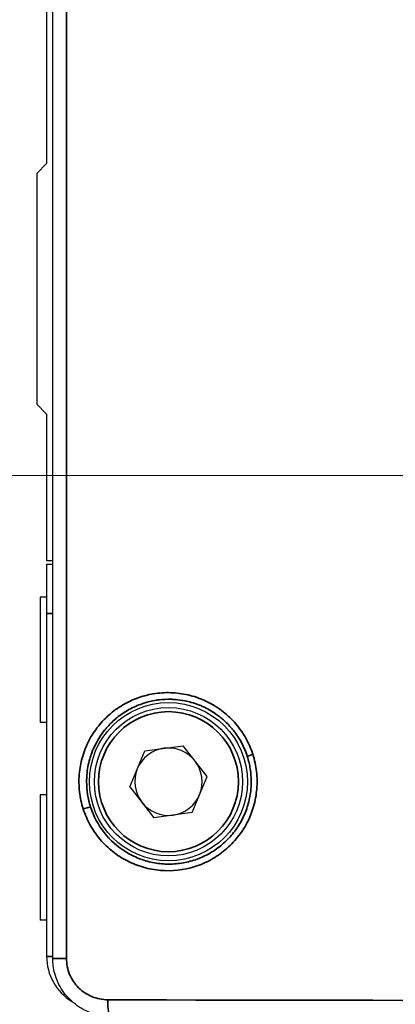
# Model space of a CAD drawing. Header units: millimetres. Extents: x 399 to 6233, y -1870 to 1602.
# Tile 367 of 656: x 4389 to 4401, y 581 to 611. Entities that reach past the tile are written whole.
import ezdxf

# ---------------------------------------------------------------- set-up
doc = ezdxf.new("R2010")
doc.units = ezdxf.units.MM
for name, color, linetype, lineweight in [('AM_5', 3, 'Continuous', 25), ('可見 (ISO)', 7, 'Continuous', 25), ('窄部可見 (ISO)', 7, 'Continuous', 35)]:
    doc.layers.add(name, color=color, linetype=linetype, lineweight=lineweight)
doc.styles.add('尺寸標註', font='romans.shx', dxfattribs={"bigfont": 'CHINESET.SHX'})
doc.dimstyles.new('複本 CNS2-1$0', dxfattribs={"dimtxt": 2.5, "dimasz": 2, "dimexe": 1, "dimexo": 1, "dimgap": 1, "dimtad": 1, "dimtoh": 1, "dimdsep": 46, "dimtxsty": '尺寸標註', "dimcen": 0, "dimclrd": 2, "dimclre": 2, "dimclrt": 3, "dimadec": 0, "dimazin": 2, "dimtp": 0.1, "dimtm": 0.1, "dimtfac": 0.71, "dimtmove": 0, "dimatfit": 0, "dimfxl": 0, "dimlwd": 13, "dimlwe": 13, "dimarcsym": 0})

# ---------------------------------------------------------------- blocks, each defined once
blk = doc.blocks.new('*D166')
at = {"layer": 'AM_5', "color": 2, "lineweight": 13}
for p, q in [((4368.185, 630.078), (4368.185, 632.078)), ((4370.769, 628.078), (4367.185, 628.078)), ((4368.185, 628.078), (4368.185, 596.718)), ((4401.311, 596.718), (4367.185, 596.718)), ((4368.185, 594.718), (4368.185, 588.128)), ((4368.185, 588.128), (4337.661, 588.128))]:
    blk.add_line(p, q, dxfattribs=at)
at = {"layer": 'AM_5', "color": 2, "lineweight": -2}
for points in [[(4367.852, 630.078), (4368.518, 630.078), (4368.185, 628.078)], [(4367.852, 594.718), (4368.518, 594.718), (4368.185, 596.718)]]:
    blk.add_solid(points, dxfattribs=at)
at = {"layer": 'Defpoints', "color": 0, "lineweight": -2}
for p in [(4371.769, 628.078), (4368.185, 596.718), (4402.311, 596.718)]:
    blk.add_point(p, dxfattribs=at)
at = {"layer": 'AM_5', "color": 3, "insert": (4352.423, 593.116), "char_height": 2.5, "attachment_point": 5, "style": '尺寸標註'}
blk.add_mtext('WM\\P(空間保持至少100以上)', dxfattribs=at)

msp = doc.modelspace()

# ---------------------------------------------------------------- linework, layer by layer
at = {"layer": '可見 (ISO)'}
for p, q in [((4390.116, 582.065), (4390.116, 639.641)), ((4389.929, 632.506), (4389.929, 606.178)), ((4389.929, 606.178), (4389.629, 605.878)), ((4389.629, 605.878), (4389.629, 598.878)), ((4389.629, 598.878), (4389.929, 598.578)), ((4389.929, 598.578), (4389.929, 594.128)), ((4390.116, 594.128), (4389.929, 594.128)), ((4389.929, 594.028), (4389.929, 592.528)), ((4389.929, 594.028), (4390.116, 594.028)), ((4389.729, 593.028), (4389.729, 589.228)), ((4389.929, 593.028), (4389.729, 593.028)), ((4389.929, 592.528), (4389.929, 582.128)), ((4389.929, 589.228), (4389.729, 589.228)), ((4391.629, 588.911), (4391.629, 588.911)), ((4391.5, 588.717), (4391.5, 588.717)), ((4392.906, 588.362), (4394.076, 588.521)), ((4394.799, 587.588), (4394.076, 588.521)), ((4392.46, 587.269), (4392.906, 588.362)), ((4394.353, 586.495), (4394.799, 587.588)), ((4392.46, 587.269), (4393.183, 586.336)), ((4389.729, 587.028), (4389.729, 583.228)), ((4389.929, 587.028), (4389.729, 587.028)), ((4394.353, 586.495), (4393.183, 586.336)), ((4389.929, 583.228), (4389.729, 583.228))]:
    msp.add_line(p, q, dxfattribs=at)
for radius in [2.4, 2.25]:
    msp.add_circle((4393.629, 587.428), radius, dxfattribs=at)
for centre, radius, start, end in [((4393.629, 591.628), 2.25, 240.6663, 240.6667), ((4393.629, 591.628), 2.5, 303.0571, 303.0579), ((4393.629, 587.428), 1.022, 97.7723, 157.7723), ((4393.629, 587.428), 1.022, 37.7723, 97.7723), ((4393.629, 587.428), 1.022, 337.7723, 37.7723), ((4393.629, 587.428), 1.022, 157.7723, 217.7723), ((4393.629, 587.428), 1.022, 277.7723, 337.7723), ((4393.629, 587.428), 1.022, 217.7723, 277.7723), ((4391.529, 582.128), 1.6, 180, 238.4929)]:
    msp.add_arc(centre, radius, start, end, dxfattribs=at)
msp.add_open_spline([(4391.861, 580.312), (4391.673, 580.312), (4391.483, 580.344), (4391.125, 580.466), (4390.952, 580.558), (4390.65, 580.79), (4390.517, 580.933), (4390.306, 581.25), (4390.225, 581.428), (4390.137, 581.76), (4390.116, 581.913), (4390.116, 582.065)], degree=3, knots=[0, 0, 0, 0, 0.0567172, 0.0567172, 0.1142388, 0.1142388, 0.1715096, 0.1715096, 0.2287567, 0.2287567, 0.2744152, 0.2744152, 0.2744152, 0.2744152], dxfattribs=at)
at = {"layer": '窄部可見 (ISO)'}
for p, q in [((4390.531, 639.642), (4390.531, 582.065)), ((4390.116, 592.528), (4389.929, 592.528)), ((4391.534, 588.777), (4391.534, 588.777)), ((4390.116, 582.128), (4389.929, 582.128)), ((4390.531, 582.065), (4390.116, 582.065))]:
    msp.add_line(p, q, dxfattribs=at)
msp.add_circle((4393.629, 587.428), 2.125, dxfattribs=at)
for start, end in [(243.1503, 243.1513), (297.2042, 297.2051)]:
    msp.add_arc((4393.629, 591.628), 2.125, start, end, dxfattribs=at)
for centre, major_axis, ratio, start_param, end_param in [((4396.212, 588.257), (-0.19, -0.061), 0.033498, 4.815964, 6.248259), ((4391.073, 586.6), (0.19, 0.061), 0.051211, 0.034952, 1.728413), ((4391.863, 580.812), (-0.001, -0.5), 0.156778, 4.712823, 6.283185), ((4406.129, 582.38), (91.486, 0), 0.017357, 4.554937, 4.869841)]:
    msp.add_ellipse(centre, major_axis=major_axis, ratio=ratio, start_param=start_param, end_param=end_param, dxfattribs=at)
for points, knots in [([(4391.04, 586.6), (4390.985, 586.769), (4390.948, 586.942), (4390.927, 587.119), (4390.907, 587.296), (4390.904, 587.475), (4390.919, 587.652), (4390.933, 587.829), (4390.965, 588.003), (4391.014, 588.173), (4391.063, 588.343), (4391.13, 588.511), (4391.211, 588.668), (4391.292, 588.825), (4391.388, 588.973), (4391.499, 589.112), (4391.61, 589.251), (4391.734, 589.378), (4391.868, 589.491), (4392.003, 589.605), (4392.149, 589.706), (4392.304, 589.791), (4392.459, 589.877), (4392.62, 589.946), (4392.787, 590), (4392.955, 590.054), (4393.13, 590.092), (4393.305, 590.112), (4393.479, 590.132), (4393.655, 590.135), (4393.831, 590.121), (4394.007, 590.107), (4394.183, 590.075), (4394.352, 590.027), (4394.521, 589.98), (4394.685, 589.916), (4394.844, 589.835), (4395.003, 589.754), (4395.152, 589.658), (4395.29, 589.549), (4395.429, 589.44), (4395.558, 589.316), (4395.674, 589.181), (4395.789, 589.046), (4395.89, 588.901), (4395.977, 588.747), (4396.063, 588.592), (4396.135, 588.427), (4396.19, 588.257)], [0.01662398, 0.01662398, 0.01662398, 0.01662398, 0.017157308, 0.017157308, 0.017157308, 0.01769125, 0.01769125, 0.01769125, 0.018228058, 0.018228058, 0.018228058, 0.018764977, 0.018764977, 0.018764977, 0.019302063, 0.019302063, 0.019302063, 0.01983942, 0.01983942, 0.01983942, 0.020376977, 0.020376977, 0.020376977, 0.020914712, 0.020914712, 0.020914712, 0.021452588, 0.021452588, 0.021452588, 0.0219905, 0.0219905, 0.0219905, 0.022528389, 0.022528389, 0.022528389, 0.023066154, 0.023066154, 0.023066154, 0.023603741, 0.023603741, 0.023603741, 0.024141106, 0.024141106, 0.024141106, 0.024678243, 0.024678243, 0.024678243, 0.025215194, 0.025215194, 0.025215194, 0.025215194]), ([(4396.022, 588.196), (4395.976, 588.338), (4395.917, 588.476), (4395.848, 588.607), (4395.778, 588.738), (4395.697, 588.861), (4395.606, 588.977), (4395.586, 589.002), (4395.565, 589.027), (4395.544, 589.052), (4395.469, 589.14), (4395.387, 589.223), (4395.301, 589.3), (4395.265, 589.332), (4395.228, 589.363), (4395.19, 589.393), (4395.113, 589.454), (4395.032, 589.51), (4394.947, 589.562), (4394.892, 589.596), (4394.836, 589.627), (4394.778, 589.657), (4394.703, 589.695), (4394.628, 589.729), (4394.551, 589.759), (4394.476, 589.788), (4394.4, 589.813), (4394.323, 589.835), (4394.259, 589.853), (4394.195, 589.869), (4394.13, 589.882), (4394.035, 589.9), (4393.938, 589.914), (4393.841, 589.922), (4393.791, 589.926), (4393.741, 589.928), (4393.692, 589.929), (4393.579, 589.931), (4393.467, 589.926), (4393.355, 589.913), (4393.321, 589.909), (4393.288, 589.905), (4393.255, 589.899), (4393.127, 589.879), (4393, 589.849), (4392.877, 589.809), (4392.86, 589.804), (4392.844, 589.799), (4392.827, 589.793), (4392.69, 589.746), (4392.558, 589.687), (4392.43, 589.616), (4392.301, 589.544), (4392.177, 589.46), (4392.062, 589.367), (4392.051, 589.357), (4392.039, 589.348), (4392.028, 589.338), (4391.928, 589.253), (4391.834, 589.16), (4391.747, 589.059), (4391.727, 589.035), (4391.707, 589.011), (4391.687, 588.987), (4391.584, 588.858), (4391.496, 588.721), (4391.421, 588.576), (4391.375, 588.487), (4391.334, 588.394), (4391.299, 588.299), (4391.277, 588.239), (4391.257, 588.179), (4391.239, 588.118), (4391.194, 587.96), (4391.165, 587.799), (4391.151, 587.635), (4391.145, 587.567), (4391.143, 587.498), (4391.143, 587.428)], [0.008451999, 0.008451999, 0.008451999, 0.008451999, 0.008898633, 0.008898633, 0.008898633, 0.009345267, 0.009345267, 0.009345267, 0.009443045, 0.009443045, 0.009443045, 0.009791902, 0.009791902, 0.009791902, 0.00993878, 0.00993878, 0.00993878, 0.010238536, 0.010238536, 0.010238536, 0.010434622, 0.010434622, 0.010434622, 0.01068517, 0.01068517, 0.01068517, 0.01093064, 0.01093064, 0.01093064, 0.011131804, 0.011131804, 0.011131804, 0.011426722, 0.011426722, 0.011426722, 0.011578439, 0.011578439, 0.011578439, 0.011922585, 0.011922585, 0.011922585, 0.012025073, 0.012025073, 0.012025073, 0.012418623, 0.012418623, 0.012418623, 0.012471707, 0.012471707, 0.012471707, 0.012914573, 0.012914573, 0.012914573, 0.013364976, 0.013364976, 0.013364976, 0.013410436, 0.013410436, 0.013410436, 0.01381161, 0.01381161, 0.01381161, 0.013906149, 0.013906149, 0.013906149, 0.01440209, 0.01440209, 0.01440209, 0.014704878, 0.014704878, 0.014704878, 0.014896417, 0.014896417, 0.014896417, 0.01539168, 0.01539168, 0.01539168, 0.015598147, 0.015598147, 0.015598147, 0.015598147]), ([(4396.19, 588.257), (4396.245, 588.088), (4396.283, 587.911), (4396.323, 587.559), (4396.326, 587.382), (4396.296, 587.026), (4396.264, 586.849), (4396.165, 586.51), (4396.1, 586.344), (4395.935, 586.027), (4395.838, 585.879), (4395.617, 585.603), (4395.491, 585.474), (4395.22, 585.247), (4395.075, 585.147), (4394.765, 584.977), (4394.6, 584.907), (4394.097, 584.748), (4393.738, 584.708), (4393.214, 584.751), (4393.039, 584.783), (4392.7, 584.881), (4392.537, 584.945), (4392.224, 585.105), (4392.073, 585.202), (4391.797, 585.42), (4391.67, 585.542), (4391.44, 585.812), (4391.338, 585.959), (4391.166, 586.267), (4391.095, 586.429), (4391.04, 586.6)], [0.00802643, 0.00802643, 0.00802643, 0.00802643, 0.008563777, 0.008563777, 0.009101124, 0.009101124, 0.009638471, 0.009638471, 0.010175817, 0.010175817, 0.010713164, 0.010713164, 0.011250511, 0.011250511, 0.011787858, 0.011787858, 0.012325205, 0.012325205, 0.013399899, 0.013399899, 0.013937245, 0.013937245, 0.014474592, 0.014474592, 0.015011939, 0.015011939, 0.015549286, 0.015549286, 0.016086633, 0.016086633, 0.01662398, 0.01662398, 0.01662398, 0.01662398]), ([(4396.142, 587.428), (4396.142, 587.558), (4396.132, 587.687), (4396.092, 587.944), (4396.062, 588.072), (4396.022, 588.196)], [0.0076693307, 0.0076693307, 0.0076693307, 0.0076693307, 0.0080606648, 0.0080606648, 0.0084519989, 0.0084519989, 0.0084519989, 0.0084519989]), ([(4391.143, 587.428), (4391.143, 587.298), (4391.153, 587.168), (4391.193, 586.911), (4391.223, 586.785), (4391.263, 586.661)], [0.015598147, 0.015598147, 0.015598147, 0.015598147, 0.0159871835, 0.0159871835, 0.01637622, 0.01637622, 0.01637622, 0.01637622]), ([(4391.263, 586.661), (4391.355, 586.377), (4391.494, 586.116), (4391.861, 585.649), (4392.081, 585.453), (4392.459, 585.221), (4392.589, 585.155), (4392.861, 585.048), (4393.003, 585.006), (4393.292, 584.948), (4393.437, 584.931), (4393.729, 584.924), (4393.878, 584.934), (4394.168, 584.979), (4394.311, 585.014), (4394.588, 585.108), (4394.725, 585.169), (4394.983, 585.312), (4395.104, 585.394), (4395.333, 585.58), (4395.441, 585.685), (4395.633, 585.908), (4395.719, 586.028), (4395.87, 586.283), (4395.934, 586.419), (4396.037, 586.696), (4396.076, 586.838), (4396.129, 587.131), (4396.142, 587.281), (4396.142, 587.428)], [0.000520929, 0.000520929, 0.000520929, 0.000520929, 0.001414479, 0.001414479, 0.00230803, 0.00230803, 0.002754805, 0.002754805, 0.00320158, 0.00320158, 0.003648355, 0.003648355, 0.00409513, 0.00409513, 0.004541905, 0.004541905, 0.00498868, 0.00498868, 0.005435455, 0.005435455, 0.00588223, 0.00588223, 0.006329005, 0.006329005, 0.006775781, 0.006775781, 0.007222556, 0.007222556, 0.007669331, 0.007669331, 0.007669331, 0.007669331]), ([(4390.531, 582.065), (4390.531, 581.899), (4390.565, 581.734), (4390.628, 581.583), (4390.659, 581.508), (4390.699, 581.435), (4390.745, 581.367), (4390.791, 581.298), (4390.843, 581.235), (4390.901, 581.178), (4390.958, 581.12), (4391.023, 581.068), (4391.091, 581.022), (4391.159, 580.977), (4391.231, 580.939), (4391.306, 580.907), (4391.458, 580.845), (4391.619, 580.812), (4391.784, 580.812)], [0, 0, 0, 0, 0.000495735, 0.000495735, 0.000495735, 0.000743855, 0.000743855, 0.000743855, 0.000992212, 0.000992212, 0.000992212, 0.001240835, 0.001240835, 0.001240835, 0.001489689, 0.001489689, 0.001489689, 0.001987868, 0.001987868, 0.001987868, 0.001987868])]:
    msp.add_open_spline(points, degree=3, knots=knots, dxfattribs=at)

# ---------------------------------------------------------------- dimensions: what is measured, and where the dimension line sits
at = {"layer": 'AM_5'}
dim = msp.add_linear_dim(base=(4368.185, 596.718), p1=(4371.769, 628.078), p2=(4402.311, 596.718), angle=90, text='WM\\P(空間保持至少100以上)', dimstyle='複本 CNS2-1$0', dxfattribs=at)
dim.commit()
dim.dimension.update_dxf_attribs({"geometry": '*D166', "text_midpoint": (4352.423, 588.128), "dimtype": 160})

doc.saveas('drawing.dxf')
